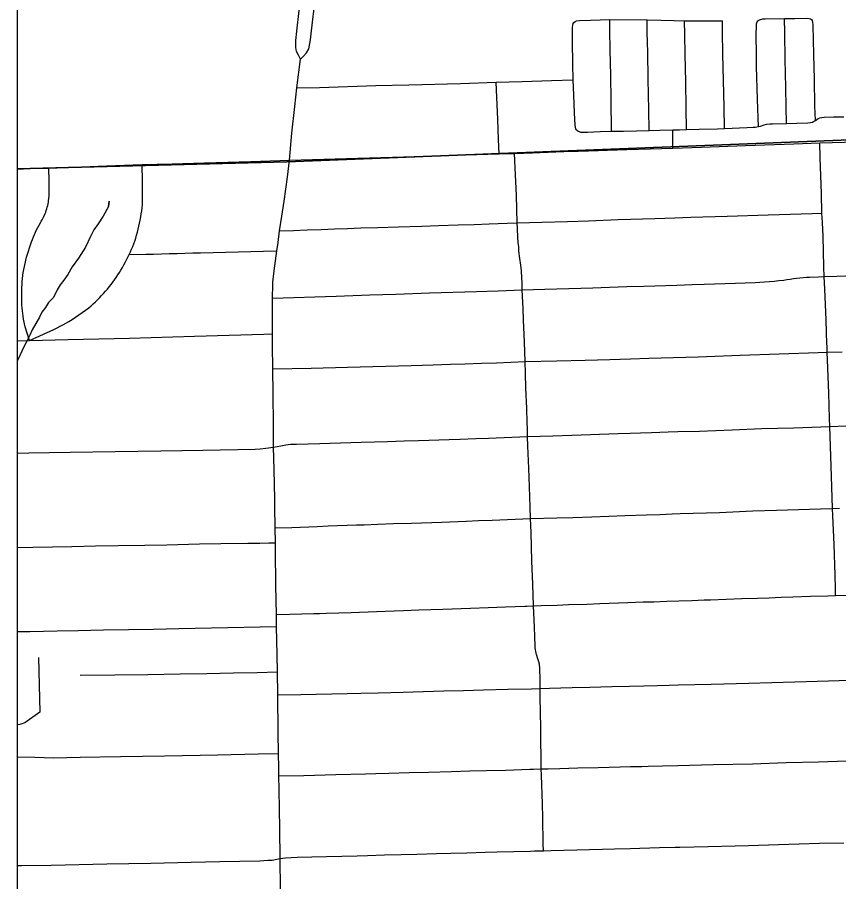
# Model space of a CAD drawing. Extents: x -59 to 82, y -3 to 49.
# Drawn here: x -15.079 to -14.46, y 31.461 to 32.112 of the extents above; entities that cross this region are included whole.
import ezdxf

# ---------------------------------------------------------------- set-up
doc = ezdxf.new("R2010")
doc.units = 0
for name, color, linetype in [('GM_X_City_Street', 7, 'Continuous'), ('GM_X_Corporation', 7, 'Continuous'), ('GM_X_Minor_River', 7, 'Continuous'), ('GM_X_State_Route', 7, 'Continuous'), ('SH_Data', 7, 'Continuous')]:
    doc.layers.add(name, color=color, linetype=linetype)

msp = doc.modelspace()

# ---------------------------------------------------------------- linework, layer by layer
at = {"layer": 'GM_X_City_Street'}
for p, q in [((-14.8843, 31.71628), (-14.88448, 31.72742)), ((-14.88338, 31.65324), (-14.88344, 31.66235))]:
    msp.add_line(p, q, dxfattribs=at)
for points in [[(-14.52222, 32.10701), (-14.52184, 32.10834), (-14.52117, 32.10922), (-14.52058, 32.10966), (-14.51991, 32.10995), (-14.51909, 32.11022), (-14.51826, 32.11044), (-14.51742, 32.11061), (-14.5157, 32.11081), (-14.50123, 32.11093), (-14.49339, 32.111), (-14.48404, 32.11109), (-14.48254, 32.111), (-14.48167, 32.11073), (-14.4809, 32.11018), (-14.48041, 32.10949)], [(-14.49968, 32.03189), (-14.49992, 32.0444), (-14.50021, 32.05898), (-14.50059, 32.08002), (-14.50101, 32.1002), (-14.50123, 32.11093)], [(-14.65764, 32.02707), (-14.65814, 32.02793), (-14.65845, 32.02879), (-14.6587, 32.03065), (-14.6591, 32.0399), (-14.65969, 32.0532), (-14.66019, 32.06468), (-14.66044, 32.07689), (-14.66078, 32.09373), (-14.66069, 32.10446), (-14.66053, 32.10597), (-14.66021, 32.10717), (-14.65961, 32.10802)], [(-14.65961, 32.10802), (-14.65862, 32.10868), (-14.65779, 32.10909), (-14.6554, 32.10942), (-14.64719, 32.10976), (-14.63265, 32.11008), (-14.60459, 32.10984), (-14.59407, 32.10957), (-14.58408, 32.10932), (-14.57652, 32.10913), (-14.56538, 32.1092), (-14.54789, 32.10908)], [(-14.6313, 32.02605), (-14.63164, 32.04951), (-14.63195, 32.06815), (-14.63233, 32.08726), (-14.63254, 32.10198), (-14.63265, 32.11008)], [(-14.60302, 32.02671), (-14.60331, 32.04215), (-14.60374, 32.06518), (-14.60413, 32.08571), (-14.60446, 32.10053), (-14.60459, 32.10984)], [(-14.57492, 32.02733), (-14.57518, 32.04369), (-14.5755, 32.06316), (-14.57584, 32.08382), (-14.57625, 32.09901), (-14.57652, 32.10913)], [(-14.54627, 32.0281), (-14.54666, 32.04453), (-14.54706, 32.06422), (-14.54746, 32.08398), (-14.54776, 32.10126), (-14.54789, 32.10908)], [(-14.52075, 32.02963), (-14.52108, 32.03606), (-14.52154, 32.05011), (-14.5221, 32.07479), (-14.52233, 32.08538), (-14.52254, 32.09706), (-14.52222, 32.10701)], [(-14.47793, 32.03419), (-14.47823, 32.04509), (-14.47865, 32.06523), (-14.47905, 32.08383), (-14.47961, 32.10583), (-14.47986, 32.10835), (-14.48041, 32.10949)], [(-14.86812, 32.05875), (-14.8511, 32.05907), (-14.80863, 32.06039), (-14.78395, 32.06106), (-14.74503, 32.06209), (-14.71815, 32.06296), (-14.69867, 32.06345), (-14.6766, 32.06416), (-14.66019, 32.06468)], [(-14.71587, 32.00912), (-14.71632, 32.01973), (-14.71697, 32.03521), (-14.71766, 32.05142), (-14.71815, 32.06296)], [(-14.5851, 32.01341), (-14.58519, 32.02092), (-14.58526, 32.02709), (-14.58007, 32.02722), (-14.57492, 32.02733), (-14.56548, 32.02758), (-14.55157, 32.02793), (-14.54627, 32.0281), (-14.52918, 32.02887), (-14.5247, 32.02904), (-14.52322, 32.02917), (-14.52194, 32.02938), (-14.52075, 32.02963), (-14.51933, 32.02994), (-14.51643, 32.03086), (-14.51471, 32.03137), (-14.51224, 32.03165), (-14.51029, 32.03177), (-14.49968, 32.03189), (-14.49197, 32.0321), (-14.48359, 32.03232), (-14.48164, 32.03257), (-14.48005, 32.03291), (-14.47929, 32.03331), (-14.47793, 32.03419), (-14.47578, 32.03565), (-14.4746, 32.03613), (-14.47314, 32.03641), (-14.47133, 32.03662), (-14.46432, 32.03694), (-14.45661, 32.03696)], [(-14.65764, 32.02707), (-14.65646, 32.02609), (-14.65575, 32.0258), (-14.65466, 32.02547), (-14.65354, 32.0253), (-14.64948, 32.02543), (-14.63989, 32.02576), (-14.6313, 32.02605), (-14.62245, 32.02625), (-14.61265, 32.02646), (-14.60302, 32.02671), (-14.59496, 32.02689), (-14.58526, 32.02709)], [(-14.46264, 31.67654), (-14.46276, 31.68208), (-14.46313, 31.69195), (-14.46383, 31.71482), (-14.4648, 31.73663), (-14.46498, 31.74213), (-14.46569, 31.76627), (-14.4671, 31.80385), (-14.46723, 31.80984), (-14.46788, 31.82898), (-14.46876, 31.85387), (-14.46895, 31.85967), (-14.46912, 31.86444), (-14.46918, 31.86579), (-14.46976, 31.8841), (-14.47073, 31.90724), (-14.47119, 31.91666), (-14.4715, 31.92366), (-14.47217, 31.94709), (-14.47252, 31.95743), (-14.47293, 31.9643), (-14.47339, 31.97913), (-14.47435, 32.00616), (-14.47463, 32.01735)], [(-14.68261, 31.48438), (-14.68277, 31.48967), (-14.68313, 31.50906), (-14.68337, 31.5196), (-14.68409, 31.54117), (-14.68426, 31.54593), (-14.68455, 31.57583), (-14.68468, 31.58944), (-14.68506, 31.59921), (-14.68504, 31.60647), (-14.68516, 31.6124), (-14.68534, 31.62244), (-14.6855, 31.62404), (-14.68563, 31.62475), (-14.68607, 31.62667), (-14.68678, 31.62891), (-14.68774, 31.63209), (-14.68808, 31.63324), (-14.68835, 31.6345), (-14.68858, 31.63578), (-14.68876, 31.63705), (-14.6889, 31.63839), (-14.68912, 31.64576), (-14.68937, 31.6526), (-14.68985, 31.66346), (-14.69004, 31.66872), (-14.69065, 31.68495), (-14.69123, 31.7024), (-14.69193, 31.72393), (-14.69221, 31.7345), (-14.69245, 31.74334), (-14.69311, 31.75847), (-14.69365, 31.77238), (-14.69421, 31.78909), (-14.69451, 31.79625), (-14.69466, 31.80197), (-14.69486, 31.80685), (-14.69519, 31.81726), (-14.69587, 31.83279), (-14.69618, 31.84363), (-14.69636, 31.85269), (-14.69651, 31.86), (-14.69695, 31.86716), (-14.69756, 31.88407), (-14.69787, 31.89235), (-14.69856, 31.90662), (-14.69868, 31.91186), (-14.69881, 31.91582), (-14.69915, 31.92096), (-14.69966, 31.92517), (-14.70024, 31.93016), (-14.70098, 31.93586), (-14.70122, 31.93892), (-14.70155, 31.94229), (-14.70177, 31.94619), (-14.70212, 31.95282), (-14.70238, 31.95703), (-14.70297, 31.97768), (-14.70378, 31.99859), (-14.70432, 32.00936)], [(-15.06935, 31.86849), (-15.05105, 31.87681), (-15.04393, 31.88051), (-15.03984, 31.88279), (-15.03726, 31.88444), (-15.03471, 31.88612), (-15.03218, 31.88785), (-15.02968, 31.88961), (-15.02721, 31.8914), (-15.02476, 31.89323), (-15.02309, 31.89467), (-15.02145, 31.89614), (-15.01984, 31.89764), (-15.01826, 31.89918), (-15.01671, 31.90074), (-15.01519, 31.90233), (-15.01369, 31.90394), (-15.01223, 31.90559), (-15.0108, 31.90726), (-15.0094, 31.90896), (-15.00804, 31.91069), (-15.0067, 31.91244), (-15.0054, 31.91421), (-15.00413, 31.91602), (-15.00291, 31.91785), (-15.00172, 31.9197), (-15.00056, 31.92157), (-14.99943, 31.92346), (-14.99834, 31.92537), (-14.99729, 31.92731), (-14.99557, 31.93065), (-14.9943, 31.93331), (-14.99343, 31.93522), (-14.99255, 31.93725), (-14.99172, 31.93928), (-14.99092, 31.94134), (-14.99016, 31.9434), (-14.98944, 31.94562), (-14.98876, 31.94787), (-14.98813, 31.95012), (-14.98754, 31.95238), (-14.98699, 31.95466), (-14.98649, 31.95694), (-14.98603, 31.95923), (-14.98561, 31.96154), (-14.98524, 31.96384), (-14.9849, 31.96616), (-14.98462, 31.96848), (-14.98438, 31.97081), (-14.98429, 31.97514), (-14.98438, 31.99248), (-14.98452, 31.99682), (-14.98465, 32.00099)], [(-15.06935, 31.86849), (-15.07257, 31.87871), (-15.07379, 31.88467), (-15.07413, 31.88677), (-15.07442, 31.88887), (-15.07467, 31.89098), (-15.07488, 31.89309), (-15.07506, 31.89521), (-15.07519, 31.89733), (-15.07528, 31.89945), (-15.07514, 31.90837), (-15.07501, 31.91064), (-15.07483, 31.9129), (-15.0746, 31.91516), (-15.07435, 31.91741), (-15.07405, 31.91966), (-15.07371, 31.92191), (-15.07323, 31.92426), (-15.07271, 31.92661), (-15.07215, 31.92895), (-15.07155, 31.93128), (-15.07091, 31.93359), (-15.07023, 31.9359), (-15.06951, 31.93819), (-15.06875, 31.94047), (-15.06795, 31.94273), (-15.06725, 31.9446), (-15.0665, 31.94645), (-15.06571, 31.94828), (-15.06488, 31.9501), (-15.06402, 31.95189), (-15.06311, 31.95367), (-15.06216, 31.95542), (-15.06118, 31.95716), (-15.06051, 31.95826), (-15.05987, 31.95938), (-15.05937, 31.96033), (-15.05857, 31.96194), (-15.05767, 31.96403), (-15.05721, 31.96523), (-15.05678, 31.96645), (-15.05639, 31.96768), (-15.05603, 31.96892), (-15.05571, 31.97017), (-15.05543, 31.97142), (-15.05519, 31.97269), (-15.05499, 31.97396), (-15.05482, 31.97524), (-15.0547, 31.97746), (-15.05461, 31.97968), (-15.05468, 31.98856), (-15.05481, 31.99837)], [(-14.88117, 31.95105), (-14.87077, 31.95146), (-14.86036, 31.95181), (-14.84995, 31.95212), (-14.83995, 31.95248), (-14.82995, 31.95288), (-14.81995, 31.95329), (-14.80724, 31.95366), (-14.79197, 31.95407), (-14.77414, 31.95468), (-14.76151, 31.95502), (-14.74671, 31.9555), (-14.73466, 31.95591), (-14.72333, 31.95639), (-14.70998, 31.95675), (-14.70238, 31.95703), (-14.68389, 31.95757), (-14.66441, 31.95822), (-14.64866, 31.95874), (-14.6263, 31.95952), (-14.59886, 31.96037), (-14.58368, 31.9609), (-14.57165, 31.96129), (-14.54437, 31.9622), (-14.51347, 31.96318), (-14.48026, 31.96415), (-14.47293, 31.9643)], [(-14.9943, 31.93331), (-14.9819, 31.93344), (-14.97601, 31.93361), (-14.97011, 31.93379), (-14.96422, 31.93396), (-14.95833, 31.93413), (-14.95244, 31.93429), (-14.94655, 31.93445), (-14.94066, 31.93461), (-14.89337, 31.93587), (-14.88312, 31.93604)], [(-14.88652, 31.90041), (-14.83868, 31.90196), (-14.81318, 31.90283), (-14.79376, 31.90341), (-14.76828, 31.90432), (-14.73286, 31.90538), (-14.71663, 31.90592), (-14.69856, 31.90662), (-14.68148, 31.90712), (-14.66357, 31.90768), (-14.64534, 31.90817), (-14.63278, 31.90864), (-14.6199, 31.90909), (-14.60707, 31.90947), (-14.58208, 31.9103), (-14.5706, 31.91066), (-14.56171, 31.91094), (-14.538, 31.91165), (-14.53064, 31.91191), (-14.52328, 31.91222), (-14.51968, 31.9124), (-14.51608, 31.91262), (-14.51249, 31.9129), (-14.5089, 31.91321), (-14.50531, 31.91358), (-14.50173, 31.914), (-14.49932, 31.91443), (-14.49689, 31.91482), (-14.49446, 31.91517), (-14.49203, 31.91547), (-14.48958, 31.91573), (-14.48714, 31.91594), (-14.48469, 31.9161), (-14.48223, 31.91622), (-14.47555, 31.91651), (-14.47119, 31.91666), (-14.46184, 31.91699), (-14.44874, 31.91741)], [(-15.07858, 31.86821), (-15.06935, 31.86849), (-15.04032, 31.86923), (-14.99413, 31.87033), (-14.94517, 31.87175), (-14.89302, 31.87336), (-14.88649, 31.87353)], [(-14.88634, 31.84722), (-14.85741, 31.84781), (-14.82995, 31.84834), (-14.78209, 31.84972), (-14.76565, 31.85031), (-14.75264, 31.85065), (-14.74151, 31.85106), (-14.72909, 31.85142), (-14.71781, 31.85182), (-14.69636, 31.85269), (-14.67249, 31.85316), (-14.65111, 31.85369), (-14.63259, 31.85417), (-14.61706, 31.85475), (-14.6032, 31.85514), (-14.56624, 31.85633), (-14.53452, 31.85756), (-14.47583, 31.85937), (-14.46895, 31.85967), (-14.45766, 31.86004)], [(-15.07858, 31.78369), (-15.06991, 31.78383), (-15.03878, 31.78445), (-15.00486, 31.78508), (-14.97066, 31.78556), (-14.93883, 31.78599), (-14.8995, 31.78678), (-14.8959, 31.78698), (-14.89164, 31.78735), (-14.88563, 31.7882), (-14.88027, 31.78929), (-14.87646, 31.78998), (-14.87291, 31.79039), (-14.86848, 31.79054), (-14.85084, 31.79104), (-14.81973, 31.79199), (-14.80978, 31.79234), (-14.80007, 31.79258), (-14.78729, 31.79293), (-14.77673, 31.79321), (-14.75355, 31.7941), (-14.7452, 31.79435), (-14.73355, 31.79476), (-14.72381, 31.79507), (-14.69451, 31.79625), (-14.67539, 31.79674), (-14.66129, 31.79725), (-14.62635, 31.7985), (-14.61731, 31.79877), (-14.60947, 31.79904), (-14.60118, 31.7993), (-14.58862, 31.79972), (-14.58138, 31.79996), (-14.56517, 31.80037), (-14.54065, 31.80134), (-14.51824, 31.80221), (-14.49409, 31.80285), (-14.4671, 31.80385), (-14.44237, 31.80469)], [(-14.88448, 31.72742), (-14.87183, 31.72784), (-14.85282, 31.72859), (-14.84464, 31.72892), (-14.82319, 31.72964), (-14.81763, 31.72981), (-14.80735, 31.73023), (-14.79539, 31.73064), (-14.78199, 31.73103), (-14.75908, 31.73182), (-14.74066, 31.73252), (-14.73148, 31.73289), (-14.72108, 31.73323), (-14.70966, 31.73379), (-14.69221, 31.7345), (-14.6725, 31.73494), (-14.66037, 31.73533), (-14.64619, 31.7358), (-14.63349, 31.7362), (-14.62099, 31.73674), (-14.60522, 31.73729), (-14.59484, 31.73762), (-14.58574, 31.73795), (-14.57958, 31.73818), (-14.55004, 31.7391), (-14.52486, 31.74019), (-14.5071, 31.74075), (-14.49065, 31.74129), (-14.47407, 31.74185), (-14.46498, 31.74213), (-14.4598, 31.74233)], [(-15.07858, 31.71277), (-15.06696, 31.71302), (-15.05206, 31.71324), (-15.03755, 31.71353), (-15.01961, 31.71396), (-15.00266, 31.7142), (-14.9826, 31.71453), (-14.96591, 31.71475), (-14.94149, 31.71535), (-14.92532, 31.71564), (-14.90513, 31.71592), (-14.89605, 31.71602), (-14.88919, 31.71613), (-14.8843, 31.71628)], [(-14.88344, 31.66235), (-14.87354, 31.66252), (-14.86454, 31.66263), (-14.85546, 31.6629), (-14.85113, 31.66308), (-14.84605, 31.66325), (-14.83669, 31.66356), (-14.82734, 31.66384), (-14.80833, 31.66448), (-14.79491, 31.66499), (-14.7879, 31.66527), (-14.77633, 31.66563), (-14.76741, 31.66597), (-14.7583, 31.66628), (-14.73749, 31.66698), (-14.72411, 31.66744), (-14.71104, 31.66791), (-14.69665, 31.66844), (-14.69508, 31.66855), (-14.69004, 31.66872), (-14.68422, 31.66891), (-14.67229, 31.66938), (-14.6637, 31.6697), (-14.64998, 31.67014), (-14.64011, 31.67049), (-14.61907, 31.67115), (-14.6074, 31.67165), (-14.59946, 31.67188), (-14.58977, 31.67228), (-14.58078, 31.67261), (-14.57083, 31.67284), (-14.5662, 31.67302), (-14.56156, 31.67318), (-14.55693, 31.67335), (-14.54513, 31.67379), (-14.53332, 31.67418), (-14.52152, 31.67452), (-14.51262, 31.67486), (-14.5037, 31.67518), (-14.49479, 31.6755), (-14.48167, 31.67594), (-14.46857, 31.6763), (-14.46264, 31.67654), (-14.45322, 31.67686)], [(-15.07858, 31.64932), (-15.06903, 31.64953), (-15.04849, 31.64991), (-15.03269, 31.65017), (-15.0138, 31.65058), (-14.99485, 31.65088), (-14.97615, 31.65123), (-14.95697, 31.65168), (-14.93248, 31.65229), (-14.88338, 31.65324)], [(-15.03129, 31.6165), (-15.00511, 31.61679), (-14.98043, 31.61705), (-14.95597, 31.6175), (-14.9359, 31.61786), (-14.91576, 31.61831), (-14.89805, 31.61869), (-14.88268, 31.61898)], [(-14.88258, 31.6018), (-14.86507, 31.60198), (-14.83038, 31.60276), (-14.82012, 31.60303), (-14.80706, 31.60336), (-14.78813, 31.60383), (-14.78065, 31.60402), (-14.75767, 31.60465), (-14.74263, 31.60507), (-14.72776, 31.60544), (-14.7094, 31.60591), (-14.69157, 31.60634), (-14.68504, 31.60647), (-14.67805, 31.60679), (-14.66106, 31.60718), (-14.64761, 31.60756), (-14.63101, 31.60795), (-14.61782, 31.60833), (-14.60699, 31.60859), (-14.59675, 31.60886), (-14.58788, 31.60911), (-14.58124, 31.60926), (-14.55644, 31.60984), (-14.52792, 31.61064), (-14.49336, 31.61158), (-14.46813, 31.61223), (-14.44408, 31.61293)], [(-15.07858, 31.55497), (-15.06526, 31.55471), (-15.05132, 31.55443), (-15.03123, 31.55478), (-15.0009, 31.55529), (-14.96767, 31.5559), (-14.92775, 31.55663), (-14.8972, 31.55725), (-14.88194, 31.55756)], [(-14.88163, 31.54074), (-14.86299, 31.54114), (-14.83894, 31.54178), (-14.81649, 31.5424), (-14.80864, 31.54259), (-14.79903, 31.54288), (-14.78355, 31.54323), (-14.76908, 31.54365), (-14.75172, 31.54413), (-14.73787, 31.54453), (-14.72579, 31.5447), (-14.71092, 31.54514), (-14.6928, 31.5457), (-14.68997, 31.54582), (-14.68426, 31.54593), (-14.6789, 31.54608), (-14.67029, 31.54628), (-14.6567, 31.54667), (-14.64139, 31.54706), (-14.62479, 31.5475), (-14.61702, 31.5477), (-14.60858, 31.54789), (-14.60371, 31.54809), (-14.59307, 31.54831), (-14.58155, 31.54858), (-14.55447, 31.54921), (-14.52512, 31.54992), (-14.49979, 31.55079), (-14.47555, 31.55133), (-14.45416, 31.55208)], [(-14.88063, 31.47849), (-14.87673, 31.47895), (-14.87247, 31.47924), (-14.86792, 31.47944), (-14.84587, 31.48006), (-14.8229, 31.48063), (-14.8149, 31.4809), (-14.80219, 31.48117), (-14.78967, 31.48152), (-14.77783, 31.48182), (-14.76302, 31.48229), (-14.75219, 31.48255), (-14.74013, 31.48287), (-14.72652, 31.48329), (-14.7175, 31.4835), (-14.70483, 31.48382), (-14.69233, 31.48414), (-14.68933, 31.48423), (-14.68261, 31.48438), (-14.6768, 31.48455), (-14.6672, 31.48486), (-14.63804, 31.48553), (-14.62916, 31.48582), (-14.61741, 31.48612), (-14.59516, 31.48677), (-14.58343, 31.48701), (-14.57995, 31.48712), (-14.55869, 31.48759), (-14.53834, 31.4881), (-14.52823, 31.48844), (-14.50577, 31.48903), (-14.49006, 31.48946), (-14.47476, 31.48997), (-14.4564, 31.49041)], [(-15.07858, 31.47324), (-15.07539, 31.47331), (-15.05312, 31.47364), (-15.01129, 31.47449), (-14.97801, 31.4751), (-14.94784, 31.47581), (-14.92602, 31.47632), (-14.896, 31.47685), (-14.89006, 31.47719), (-14.88679, 31.47736), (-14.88327, 31.47794), (-14.88063, 31.47849)]]:
    msp.add_lwpolyline(points, dxfattribs=at)
at = {"layer": 'GM_X_Corporation'}
msp.add_lwpolyline([(-8.27858, 35.34818), (-15.07858, 35.34818), (-15.07858, 31.99778), (-14.87561, 32.00296), (-14.0925, 32.03375), (-13.59611, 32.05147), (-13.53526, 32.05391), (-13.47457, 32.07428), (-13.3549, 32.12151), (-13.20616, 32.17855), (-13.3241, 32.24616), (-13.185, 32.29141), (-13.20067, 32.94977), (-12.62372, 32.95853)], dxfattribs=at)
msp.add_lwpolyline([(-15.07858, 31.99778), (-15.07858, 28.54818), (-13.52299, 28.54818), (-13.53977, 29.62717), (-13.54667, 29.93943), (-13.56634, 31.07809), (-13.58864, 31.61196), (-13.59611, 32.05147), (-14.0925, 32.03375), (-14.87561, 32.00296)], close=True, dxfattribs=at)
at = {"layer": 'GM_X_Minor_River'}
for points in [[(-15.00952, 31.9733), (-15.00985, 31.96949), (-15.00952, 31.9733), (-15.00985, 31.96949), (-15.01392, 31.96222), (-15.01764, 31.95648), (-15.02099, 31.95187), (-15.02359, 31.9469), (-15.02727, 31.93888), (-15.03247, 31.93045), (-15.03732, 31.92393), (-15.04065, 31.91819), (-15.04363, 31.91398), (-15.04624, 31.91052), (-15.04847, 31.9067), (-15.05143, 31.90096), (-15.05517, 31.89711), (-15.0574, 31.89329), (-15.06001, 31.88983), (-15.06185, 31.88601), (-15.06741, 31.87644), (-15.06926, 31.87262), (-15.0711, 31.86842), (-15.07332, 31.86421), (-15.07517, 31.86039), (-15.07775, 31.85503), (-15.07858, 31.85317)], [(-15.06251, 31.62985), (-15.06156, 31.58882)], [(-15.06156, 31.58882), (-15.07284, 31.5807), (-15.07662, 31.57952), (-15.07858, 31.5791)]]:
    msp.add_lwpolyline(points, dxfattribs=at)
at = {"layer": 'GM_X_State_Route'}
for p, q in [((-14.8843, 31.71628), (-14.88448, 31.72742)), ((-14.88338, 31.65324), (-14.88344, 31.66235))]:
    msp.add_line(p, q, dxfattribs=at)
for points in [[(-14.86532, 32.08027), (-14.86702, 32.08328), (-14.86842, 32.08618), (-14.86902, 32.08909), (-14.86882, 32.09449), (-14.86822, 32.10139), (-14.86636, 32.11704), (-14.86521, 32.12704), (-14.8637, 32.14924), (-14.86243, 32.1677), (-14.86175, 32.17757), (-14.86158, 32.18137), (-14.86068, 32.20173), (-14.85996, 32.218), (-14.85955, 32.23083), (-14.85895, 32.25206), (-14.85828, 32.26894), (-14.85705, 32.2719), (-14.85455, 32.27701)], [(-14.86532, 32.08027), (-14.86282, 32.08288), (-14.86092, 32.08518), (-14.85921, 32.08808), (-14.85801, 32.09479), (-14.85707, 32.10176), (-14.85583, 32.11249), (-14.85474, 32.12242), (-14.85401, 32.13165), (-14.85358, 32.14109), (-14.85307, 32.14887), (-14.852, 32.16748), (-14.8516, 32.1745), (-14.85122, 32.18115), (-14.8504, 32.19573), (-14.85, 32.20907), (-14.84979, 32.21803), (-14.84987, 32.22742), (-14.85013, 32.24365), (-14.85051, 32.26352), (-14.851, 32.26746), (-14.85212, 32.27141), (-14.85455, 32.27701)], [(-14.87363, 32.00417), (-14.8719, 32.02464), (-14.86981, 32.04461), (-14.86812, 32.05875), (-14.86532, 32.08027)], [(-14.65653, 32.01107), (-14.64868, 32.01131), (-14.6198, 32.01221), (-14.60216, 32.01282), (-14.5851, 32.01341), (-14.56353, 32.01416), (-14.53048, 32.01534), (-14.49415, 32.01663), (-14.47463, 32.01735), (-14.46521, 32.01766), (-14.45609, 32.01796), (-14.44268, 32.01844), (-14.42297, 32.01913), (-14.40649, 32.01972), (-14.38728, 32.02029), (-14.35851, 32.02116), (-14.33834, 32.02177), (-14.31758, 32.02256), (-14.29113, 32.02355), (-14.26795, 32.02443), (-14.23654, 32.02554), (-14.19368, 32.02707), (-14.155, 32.0284), (-14.11955, 32.02962)], [(-14.87363, 32.00417), (-14.85637, 32.00467), (-14.8223, 32.00571), (-14.78761, 32.00677), (-14.74125, 32.00821), (-14.71587, 32.00912), (-14.70432, 32.00936), (-14.69086, 32.00984), (-14.66733, 32.01075), (-14.65653, 32.01107)], [(-15.07858, 31.99764), (-15.06894, 31.99794), (-15.05481, 31.99837), (-15.03625, 31.99906), (-15.01148, 31.99999), (-14.98465, 32.00099), (-14.96209, 32.0016), (-14.93765, 32.00241), (-14.90269, 32.00337), (-14.87363, 32.00417)], [(-14.88448, 31.72742), (-14.88476, 31.7434), (-14.88487, 31.74909), (-14.8853, 31.7714), (-14.88563, 31.7882), (-14.88586, 31.80525), (-14.88612, 31.82846), (-14.88634, 31.84722), (-14.8866, 31.86508), (-14.88649, 31.87353), (-14.88652, 31.90041), (-14.88633, 31.91047), (-14.88619, 31.91256), (-14.886, 31.91464), (-14.88577, 31.91672), (-14.8855, 31.91881), (-14.88518, 31.92087), (-14.88312, 31.93604), (-14.88235, 31.94229), (-14.88117, 31.95105), (-14.8795, 31.96218), (-14.87782, 31.97335), (-14.87523, 31.99159), (-14.87363, 32.00417)], [(-14.88344, 31.66235), (-14.88389, 31.68406), (-14.8842, 31.71071), (-14.8843, 31.71628)], [(-14.88007, 31.42068), (-14.88053, 31.45544), (-14.88063, 31.47849), (-14.88107, 31.5008), (-14.88124, 31.5156), (-14.88149, 31.53024), (-14.88163, 31.54074), (-14.88171, 31.54676), (-14.88194, 31.55756), (-14.88223, 31.57342), (-14.88258, 31.6018), (-14.88268, 31.61898), (-14.88293, 31.63193), (-14.88338, 31.65324)]]:
    msp.add_lwpolyline(points, dxfattribs=at)
at = {"layer": 'SH_Data'}
msp.add_lwpolyline([(-15.07858, 28.54818), (-8.27858, 28.54818), (-8.27858, 35.34818), (-15.07858, 35.34818)], close=True, dxfattribs=at)

doc.saveas('drawing.dxf')
